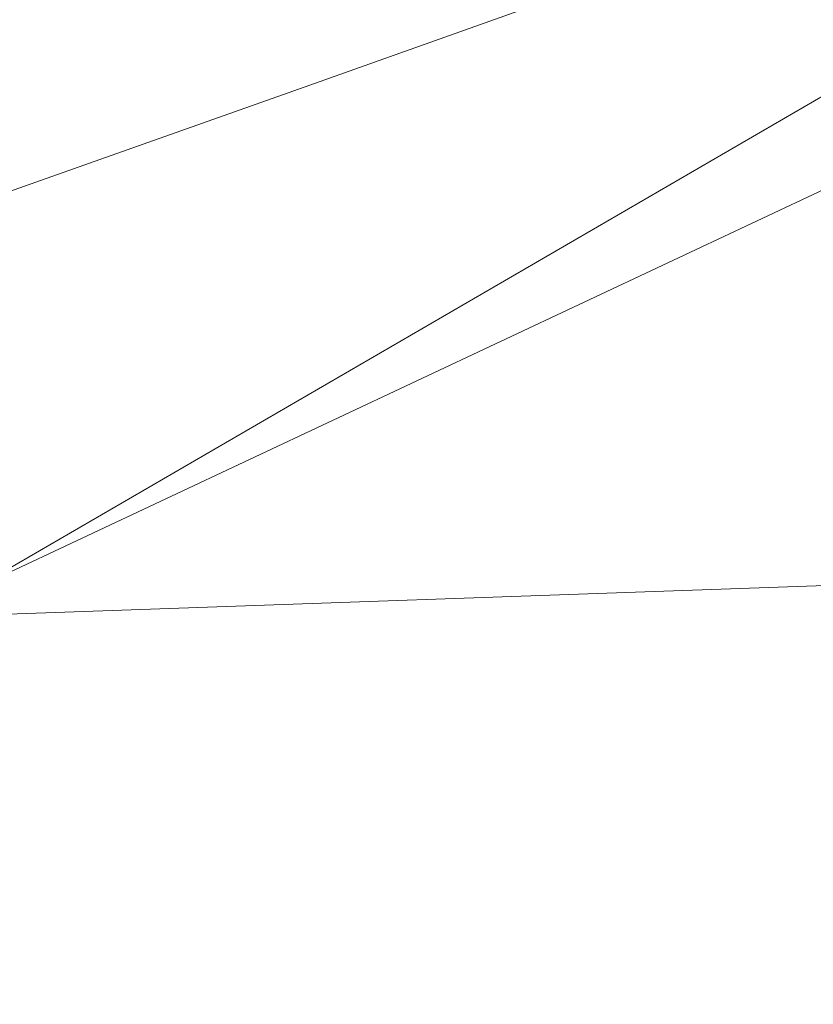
# Model space of a CAD drawing. Extents: x 1620613 to 1693141, y 557269 to 607790.
# Tile 533 of 656: x 1620848.55 to 1620849.9, y 607283.05 to 607284.72. Entities that reach past the tile are written whole.
import ezdxf

# ---------------------------------------------------------------- set-up
doc = ezdxf.new("R2010")
doc.units = 0
doc.header["$LTSCALE"] = 10
doc.header["$MEASUREMENT"] = 0
doc.linetypes.add('DGN Style 2', pattern=[7.346996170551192, 4.408197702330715, -2.938798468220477])
doc.linetypes.add('DGN Style 3', pattern=[10.28579463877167, 7.346996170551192, -2.938798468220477])
for name, color, linetype, lineweight in [('DR_X_Text', 7, 'Continuous', 0), ('DT_X_Contour_Minor', 136, 'DGN Style 3', 0), ('SV_X_Top_of_Bank', 97, 'DGN Style 2', 0), ('XS_X_Ground_Line', 92, 'DGN Style 3', 13)]:
    doc.layers.add(name, color=color, linetype=linetype, lineweight=lineweight)
doc.styles.get("Standard").update_dxf_attribs({"font": 'arial.ttf'})
doc.styles.add('Style-Arial', font='arial.ttf')
doc.dimstyles.get("Standard").update_dxf_attribs({"dimtxt": 0.18, "dimasz": 0.18, "dimexe": 0.18, "dimexo": 0.0625, "dimgap": 0.09, "dimtad": 0, "dimtih": 1, "dimtoh": 1, "dimdec": 4, "dimzin": 0, "dimdsep": 46, "dimtxsty": 'Standard', "dimcen": 0.09, "dimadec": 0, "dimazin": 0, "dimtfac": 1, "dimtdec": 4, "dimtofl": 0, "dimtmove": 0, "dimatfit": 3, "dimfxl": 1, "dimtolj": 1, "dimtzin": 0, "dimarcsym": 0})

# ---------------------------------------------------------------- blocks, each defined once
blk = doc.blocks.new('*U1004')
at = {"layer": 'DT_X_Contour_Minor', "transparency": 33554559, "flags": 128}
for points, elevation in [([(-28.66335585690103, 51.7220972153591), (-29.30004596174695, 51.26892201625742), (-29.42493632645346, 51.18009445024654), (-29.52674023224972, 51.10782969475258), (-29.60545768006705, 51.05212774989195), (-29.66108866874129, 51.01298861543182), (-29.77865602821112, 50.93070133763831), (-29.85936793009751, 50.86308585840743), (-30.01332811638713, 50.72195487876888), (-30.24053658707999, 50.50730839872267), (-30.54099334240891, 50.21914641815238), (-31.4398757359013, 49.35269380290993), (-31.75494705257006, 49.04151269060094), (-32.02599920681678, 48.7578088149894), (-32.25303219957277, 48.50158217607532), (-32.43604603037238, 48.27283277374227), (-32.86539069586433, 47.69947068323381), (-33.16645912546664, 47.39634373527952), (-33.74765591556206, 46.91698445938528), (-34.60898106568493, 46.26139285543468), (-35.75043457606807, 45.42956892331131), (-39.16781508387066, 42.9763953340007), (-40.31616411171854, 42.11306466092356), (-41.19817581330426, 41.36295283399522), (-41.81385018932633, 40.72605985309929), (-42.16318723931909, 40.20238571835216), (-42.73963627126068, 38.95687982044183), (-42.90612817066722, 38.49162199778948), (-42.97326709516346, 38.02997795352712), (-42.94105304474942, 37.57194768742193), (-42.8094860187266, 37.1175311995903), (-41.96368295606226, 35.00535307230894), (-42.23085186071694, 34.86301205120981), (-42.26887846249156, 34.84078360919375), (-42.26845730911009, 34.83510157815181), (-42.22958840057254, 34.84596595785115), (-42.15227173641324, 34.87337674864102), (-41.70174920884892, 35.03990206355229), (-41.55750328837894, 34.74459908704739), (-41.52192420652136, 34.67397008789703), (-41.47700664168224, 34.58864150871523), (-41.4227505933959, 34.48861334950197), (-41.35915606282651, 34.37388561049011), (-41.04059179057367, 33.80419047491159), (-41.33739384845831, 33.50739783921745), (-41.41715527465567, 33.43902560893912), (-41.52923867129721, 33.36110576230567), (-41.67364403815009, 33.27363829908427), (-41.85037137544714, 33.17662321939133), (-42.36474023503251, 32.90518618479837), (-42.53114278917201, 32.8148543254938), (-42.64457380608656, 32.7474365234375), (-42.70503328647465, 32.70293277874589), (-42.71252122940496, 32.68134309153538), (-42.66186036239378, 32.65432266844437), (-42.67755569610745, 32.63433251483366), (-42.7626373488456, 32.59462737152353), (-42.91710532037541, 32.53520723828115), (-43.14095960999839, 32.45607211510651), (-43.83041947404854, 32.2187584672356), (-44.07882419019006, 32.13194548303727), (-44.30694344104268, 32.04949176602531), (-44.51477722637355, 31.9713973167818), (-44.70232554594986, 31.8976621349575), (-45.17540711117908, 31.70684733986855), (-45.33285409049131, 31.64297570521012), (-45.4503838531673, 31.59447189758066), (-45.52799640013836, 31.56133591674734), (-45.56569173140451, 31.54356776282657), (-45.61298965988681, 31.5166764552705), (-45.67505008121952, 31.48527686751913), (-45.82575790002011, 31.41124658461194), (-46.06511311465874, 31.29458560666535), (-46.39311572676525, 31.1352939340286), (-47.38598588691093, 30.65367521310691), (-47.77893061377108, 30.46683042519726), (-48.21311217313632, 30.26751010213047), (-48.68853056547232, 30.05571424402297), (-49.20518579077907, 29.83144285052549), (-50.63791550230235, 29.21675175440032), (-51.19786635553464, 28.97640033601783), (-51.80317163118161, 28.71636440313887), (-52.45383132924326, 28.4366439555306), (-53.14984545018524, 28.13723899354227), (-55.06635566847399, 27.31257974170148), (-55.97075848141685, 26.91826044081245), (-57.24658425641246, 26.35379697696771), (-58.89383299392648, 25.61918935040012), (-60.91250469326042, 24.71443756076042), (-66.79085984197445, 22.07490723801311), (-68.81696076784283, 21.16555793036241), (-70.48649718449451, 20.41715774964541), (-71.79946909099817, 19.8297066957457), (-72.75587648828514, 19.40320476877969), (-74.83087686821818, 18.4804651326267), (-75.80085483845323, 18.04787272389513), (-77.15453846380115, 17.44215022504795), (-78.89192774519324, 16.66329763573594), (-81.01302268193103, 15.71131495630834), (-87.18088338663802, 12.94185435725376), (-89.27493008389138, 12.00123585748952), (-90.93117464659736, 11.25647580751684), (-92.14961707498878, 10.70757420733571), (-92.93025736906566, 10.35453105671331), (-94.42822864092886, 9.674227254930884), (-94.98931266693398, 9.419668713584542), (-95.5490862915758, 9.16622094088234), (-96.10754951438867, 8.913883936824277), (-96.66470233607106, 8.662657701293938), (-98.14869599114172, 7.994202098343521), (-98.72580298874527, 7.734375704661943), (-99.34412873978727, 7.456238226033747), (-100.0036732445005, 7.159789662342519), (-100.7044365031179, 6.845030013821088), (-102.6280968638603, 5.981256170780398), (-103.2917161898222, 5.682352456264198), (-103.8398288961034, 5.433471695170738), (-104.2724349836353, 5.234613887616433), (-104.5895344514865, 5.085779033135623), (-105.281124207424, 4.755583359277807), (-105.5584339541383, 4.62387002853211), (-105.871670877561, 4.476376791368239), (-106.2208349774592, 4.313103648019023), (-106.6059262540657, 4.134050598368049), (-107.6807392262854, 3.635535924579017), (-108.0726961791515, 3.454136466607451), (-108.4424573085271, 3.283824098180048), (-108.7900226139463, 3.124598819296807), (-109.1153920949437, 2.976460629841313), (-109.9534496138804, 2.596208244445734), (-110.2272938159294, 2.473625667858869), (-110.4202832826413, 2.391067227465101), (-110.5324180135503, 2.348532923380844), (-110.5636980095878, 2.346022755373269), (-110.5393050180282, 2.392694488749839), (-110.5549674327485, 2.396755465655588), (-110.6202494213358, 2.37393459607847), (-110.7351509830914, 2.324231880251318), (-110.8996721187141, 2.247647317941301), (-111.4045545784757, 2.007579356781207), (-111.5737221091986, 1.9283707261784), (-111.7025628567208, 1.870795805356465), (-111.7910768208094, 1.834854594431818), (-111.8392640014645, 1.820547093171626), (-111.9139941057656, 1.811238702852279), (-111.961769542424, 1.796551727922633), (-112.049048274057, 1.759472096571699), (-112.1758303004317, 1.699999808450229), (-112.342115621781, 1.618134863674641), (-112.8382142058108, 1.369971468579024), (-113.0243978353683, 1.276749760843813), (-113.2108747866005, 1.183207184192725), (-113.3976450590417, 1.089343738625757), (-113.5847086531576, 0.9951594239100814), (-114.0839359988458, 0.7435734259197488), (-114.2528334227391, 0.6691401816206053), (-114.3851051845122, 0.6345299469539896), (-114.4807512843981, 0.6397427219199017), (-114.539771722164, 0.6847785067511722), (-114.6483253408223, 0.8579712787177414), (-114.6869702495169, 0.918884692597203), (-114.7214897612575, 0.9717303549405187), (-114.7518838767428, 1.016508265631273), (-114.7781525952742, 1.053218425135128), (-114.8911140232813, 1.205707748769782), (-115.3542570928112, 1.299337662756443), (-115.490773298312, 1.282905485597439), (-115.7018320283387, 1.193481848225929), (-115.9874332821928, 1.031066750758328), (-116.3475770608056, 0.7956601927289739), (-117.4073505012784, 0.07058742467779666), (-117.7788057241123, -0.2034798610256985), (-118.0983413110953, -0.4818771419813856), (-118.3659572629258, -0.7646044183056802), (-118.5816535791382, -1.051661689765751), (-119.0876175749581, -1.822921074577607), (-119.2910777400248, -2.112563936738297), (-119.5219852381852, -2.403047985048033), (-119.7803400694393, -2.6943732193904), (-120.0661422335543, -2.986539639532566), (-120.8648777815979, -3.766771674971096), (-121.3225887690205, -4.137671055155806), (-122.0966700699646, -4.665195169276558), (-123.1871216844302, -5.349344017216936), (-124.5939436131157, -6.190117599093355), (-128.767295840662, -8.641013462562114), (-130.2369261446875, -9.505103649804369), (-131.5158028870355, -10.25920231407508), (-132.6039260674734, -10.90330945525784), (-133.501295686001, -11.43742507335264), (-135.6399432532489, -12.71507802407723), (-136.3582963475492, -13.14499497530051), (-136.909369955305, -13.47650611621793), (-137.2931640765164, -13.70961144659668), (-137.5096787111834, -13.84431096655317), (-137.8640117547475, -14.07230193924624), (-138.2383458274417, -14.31316231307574), (-139.0955982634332, -14.86475020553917), (-140.4357690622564, -15.72706561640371), (-142.2588582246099, -16.90010854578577), (-147.7643204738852, -20.44252638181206), (-149.7222287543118, -21.68669164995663), (-151.4668569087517, -22.7623740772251), (-152.9982049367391, -23.66957366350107), (-154.3162728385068, -24.40829040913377), (-157.5467470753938, -26.15355794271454), (-158.6090805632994, -26.72762390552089), (-159.3732253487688, -27.14087114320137), (-159.8391814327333, -27.39329965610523), (-160.0069488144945, -27.48490944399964), (-160.05674356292, -27.51477724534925), (-160.0897382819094, -27.53356989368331), (-160.1513763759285, -27.56754698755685), (-160.2416578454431, -27.6167085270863), (-160.3605826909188, -27.68105451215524), (-160.7159067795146, -27.87288973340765), (-160.9950793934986, -28.03800213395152), (-161.5661041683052, -28.38946291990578), (-162.4289811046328, -28.92727209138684), (-163.5837102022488, -29.65142964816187), (-167.0521240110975, -31.83098098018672), (-168.3330390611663, -32.63164036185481), (-169.5744738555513, -33.39895500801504), (-170.7764283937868, -34.13292491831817), (-171.9389026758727, -34.83355009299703), (-174.9861937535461, -36.65742424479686), (-176.1557057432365, -37.33081155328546), (-177.3787734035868, -37.98306786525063), (-178.6553967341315, -38.61419318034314), (-179.9855757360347, -39.22418749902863), (-183.604127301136, -40.82266435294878), (-184.953786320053, -41.41113715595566), (-186.2888497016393, -41.97769792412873), (-187.6093174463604, -42.52234665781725), (-188.9151895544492, -43.04508335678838), (-192.378054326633, -44.40983184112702), (-193.6907164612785, -44.93266471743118), (-195.0315542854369, -45.47760198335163), (-196.4005677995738, -46.04464363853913), (-197.7977570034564, -46.6337896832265), (-201.5611624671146, -48.23431832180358), (-202.8068933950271, -48.76405462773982), (-203.7215320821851, -49.15286706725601), (-204.3050785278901, -49.4007556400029), (-204.557532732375, -49.50772034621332), (-204.7892876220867, -49.60506107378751), (-205.122084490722, -49.7448410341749), (-205.9466589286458, -50.09117536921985), (-207.2630109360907, -50.64406407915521), (-209.0711405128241, -51.40350716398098), (-214.5485228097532, -53.70409455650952), (-216.4640158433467, -54.50409027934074), (-218.1024582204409, -55.17863690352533), (-219.4638499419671, -55.72773442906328), (-220.5481910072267, -56.15138285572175), (-223.0703663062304, -57.11384652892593), (-223.9168219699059, -57.43714301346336), (-224.5645574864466, -57.68518471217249), (-225.0135728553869, -57.85797162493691), (-225.2638680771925, -57.95550375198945), (-225.6663618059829, -58.11524970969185), (-225.9325421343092, -58.21920330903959), (-226.429212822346, -58.41125463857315), (-227.1563738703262, -58.69140369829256), (-228.1140252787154, -59.05965048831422), (-230.9750828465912, -60.15910556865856), (-232.2341146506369, -60.64783893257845), (-233.8654168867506, -61.28944771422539), (-235.8689895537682, -62.08393191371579), (-238.244832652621, -63.03129153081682), (-245.0767748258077, -65.76141773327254), (-247.3358571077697, -66.66393429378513), (-248.9891473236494, -67.32388932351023), (-250.0366454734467, -67.74128282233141), (-250.4783515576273, -67.9161147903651), (-250.8485116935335, -68.05891799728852), (-251.1604747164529, -68.15815091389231), (-251.8187436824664, -68.34874725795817), (-252.8233185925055, -68.63070702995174), (-254.1741994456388, -69.00403022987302), (-258.2382896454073, -70.1213766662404), (-259.91491875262, -70.53719098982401), (-261.8967384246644, -70.9466241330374), (-264.1837486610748, -71.34967609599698), (-266.7759494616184, -71.74634687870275), (-274.0954056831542, -72.79562739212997), (-275.3482357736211, -73.53251449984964), (-273.6171338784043, -74.9562154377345), (-268.9020999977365, -77.06673020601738), (-261.203134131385, -79.86405880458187), (-236.6939825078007, -88.23935350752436), (-228.6428515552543, -90.981510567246), (-222.8713224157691, -92.92651071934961), (-219.3793950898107, -94.07435396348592), (-218.1670695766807, -94.42504030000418), (-217.9736706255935, -94.29732798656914), (-217.8612127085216, -94.28280657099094), (-217.6688881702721, -94.33502655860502), (-217.3966970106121, -94.45398794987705), (-217.0446392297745, -94.63969074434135), (-215.9993296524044, -95.22388673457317), (-215.6384696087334, -95.41272896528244), (-215.3398716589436, -95.54110866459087), (-215.1035358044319, -95.60902583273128), (-214.9294620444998, -95.61648046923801), (-214.2623960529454, -95.51018953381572), (-212.4236245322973, -94.90701760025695), (-211.3693692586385, -95.27248518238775), (-208.9946483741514, -96.62739018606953), (-205.2994618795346, -98.9717326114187), (-200.2838097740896, -102.305512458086), (-185.1481166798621, -112.5148419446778), (-180.6644119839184, -115.3006257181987), (-178.5650677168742, -116.0009799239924), (-178.8500838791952, -114.6159045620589), (-181.5194604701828, -111.1453996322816), (-191.8169452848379, -99.1101470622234), (-195.1750249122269, -95.14225500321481), (-197.5261501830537, -92.26501825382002), (-198.8703210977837, -90.47843681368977), (-199.2075376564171, -89.7825106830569), (-198.4316547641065, -89.0797177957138), (-195.4061593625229, -87.93956867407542), (-194.7024538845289, -87.65115346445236), (-193.8879783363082, -87.27454317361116), (-192.9627327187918, -86.8097378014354), (-191.9267170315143, -86.25673734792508), (-189.0163151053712, -84.6644760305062), (-187.885862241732, -84.08033551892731), (-186.6773050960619, -83.52210997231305), (-185.3906436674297, -82.98979939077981), (-184.0258779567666, -82.48340377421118), (-180.2823636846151, -81.167568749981), (-179.0181060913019, -80.7215757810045), (-178.0329690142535, -80.37047314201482), (-177.3269524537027, -80.11426083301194), (-176.9000564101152, -79.95293885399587), (-176.1338276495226, -79.64926735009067), (-175.8762315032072, -79.54731187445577), (-175.6781146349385, -79.46919907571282), (-175.5394770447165, -79.4149289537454), (-175.4603187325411, -79.3845015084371), (-175.3285356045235, -79.33515189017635), (-174.8662217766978, -79.15331559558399), (-173.5781176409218, -78.64481892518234), (-171.4642231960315, -77.80966187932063), (-168.5245384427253, -76.64784445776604), (-159.584325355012, -73.11411749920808), (-156.6458573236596, -71.9527562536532), (-154.5356130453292, -71.11896773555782), (-153.2535925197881, -70.61275194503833), (-152.7997957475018, -70.43410888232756), (-152.6939693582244, -70.39449101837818), (-152.6463643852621, -70.37338774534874), (-152.5829192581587, -70.33979132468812), (-152.503633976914, -70.2937017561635), (-152.408508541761, -70.23511903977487), (-152.1337205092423, -70.06224093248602), (-152.0269385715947, -69.99821415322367), (-151.9126837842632, -69.93579239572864), (-151.7909561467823, -69.87497566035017), (-151.6617556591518, -69.81576394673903), (-151.307257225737, -69.6600060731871), (-150.7865892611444, -69.44654054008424), (-149.4904591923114, -68.92296234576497), (-147.4188670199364, -68.08927149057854), (-144.5718127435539, -66.94546797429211), (-135.9457185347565, -63.48184171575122), (-133.0872926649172, -62.33768157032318), (-130.9815857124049, -61.50292082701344), (-129.6285976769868, -60.97755948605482), (-129.0283285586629, -60.76159754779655), (-128.4312361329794, -60.59823158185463), (-128.1976767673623, -60.5043540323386), (-127.9448179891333, -60.34524585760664), (-127.6726597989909, -60.12090705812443), (-127.3812021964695, -59.83133763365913), (-125.9760347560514, -58.32780886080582), (-125.8161657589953, -58.21285156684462), (-125.7512496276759, -58.17585428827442), (-125.6250165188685, -58.1141298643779), (-125.4374664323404, -58.02767829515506), (-125.1885993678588, -57.91649958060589), (-124.4431978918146, -57.58705348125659), (-124.1611560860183, -57.4587819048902), (-123.8740817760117, -57.32105175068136), (-123.5819749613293, -57.17386301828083), (-123.2848356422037, -57.01721570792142), (-122.485754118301, -56.5868781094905), (-122.2091005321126, -56.43948820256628), (-121.978450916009, -56.32007168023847), (-121.7938052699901, -56.2286285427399), (-121.6551635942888, -56.16515879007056), (-121.1155117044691, -55.93423784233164), (-120.8633052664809, -55.59544713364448), (-120.8215244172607, -55.51844386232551), (-120.8042703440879, -55.43263006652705), (-120.8115430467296, -55.33800574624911), (-120.843342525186, -55.23457090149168), (-120.9608435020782, -54.94699728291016), (-121.000999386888, -54.84809745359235), (-121.0333413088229, -54.767078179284), (-121.0578692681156, -54.70393946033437), (-121.0745832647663, -54.65868129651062), (-121.134349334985, -54.48919782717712), (-120.8391535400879, -54.3255671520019), (-120.7496332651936, -54.27642424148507), (-120.6075849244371, -54.19912294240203), (-120.4130085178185, -54.09366325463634), (-120.165904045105, -53.96004517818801), (-119.4369213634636, -53.56618578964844), (-119.1930260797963, -53.43487928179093), (-119.0080772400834, -53.33635429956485), (-118.8820748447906, -53.2706108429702), (-118.8150188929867, -53.23764891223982), (-118.7147982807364, -53.19345913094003), (-118.6559550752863, -53.16767004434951), (-118.5545909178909, -53.12344512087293), (-118.4107058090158, -53.06078436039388), (-118.2242997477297, -52.97968776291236), (-117.6705223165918, -52.73884905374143), (-117.4885509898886, -52.65940803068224), (-117.3579700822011, -52.60171399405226), (-117.278779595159, -52.56576694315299), (-117.2509795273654, -52.55156687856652), (-117.2453665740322, -52.54269602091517), (-117.2033268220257, -52.52277257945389), (-117.0814172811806, -52.4696553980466), (-116.879637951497, -52.38334447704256), (-116.597988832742, -52.26383981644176), (-115.7404314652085, -51.90090240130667), (-115.3795960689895, -51.74519667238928), (-114.9402579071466, -51.55028254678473), (-114.4224169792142, -51.316160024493), (-113.8260732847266, -51.04282910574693), (-112.1311530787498, -50.26166879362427), (-111.4732828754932, -49.95998472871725), (-110.7708624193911, -49.64080276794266), (-110.0238917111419, -49.30412291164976), (-109.2323707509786, -48.94994515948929), (-107.0622478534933, -47.98214062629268), (-106.2708308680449, -47.62965386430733), (-105.524172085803, -47.29804697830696), (-104.8222715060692, -46.98731996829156), (-104.1651291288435, -46.6974728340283), (-102.4724270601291, -45.95238697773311), (-101.6161663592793, -45.57374351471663), (-100.3169108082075, -44.99662751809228), (-98.57466040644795, -44.22103898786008), (-96.38941515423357, -43.2469779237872), (-89.97143468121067, -40.38485170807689), (-87.75575667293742, -39.39607936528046), (-85.9222080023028, -38.57635699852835), (-84.47078867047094, -37.92568460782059), (-83.4014986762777, -37.44406219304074), (-81.05956447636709, -36.38513572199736), (-80.23220259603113, -36.01111022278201), (-79.50656760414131, -35.68322857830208), (-78.88265950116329, -35.40149078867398), (-78.36047828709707, -35.16589685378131), (-77.10363090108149, -34.59917150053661), (-76.39172531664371, -34.27964198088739), (-75.1986441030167, -33.74609743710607), (-73.52438726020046, -32.99853786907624), (-71.36895478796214, -32.03696327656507), (-64.97956735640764, -29.18741099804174), (-62.83160034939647, -28.22902048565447), (-61.17973990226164, -27.49101315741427), (-60.02398601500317, -26.97338901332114), (-59.36433868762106, -26.67614805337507), (-58.26675456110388, -26.17734973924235), (-57.89447235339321, -26.00785803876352), (-57.60081382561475, -25.87348167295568), (-57.38577897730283, -25.77422064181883), (-57.24936780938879, -25.71007494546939), (-56.99043626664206, -25.58584020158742), (-56.85282068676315, -25.51876037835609), (-56.63417260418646, -25.41069696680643), (-56.33449201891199, -25.26164996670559), (-55.95377893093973, -25.07161937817), (-54.8305006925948, -24.51022635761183), (-54.42835901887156, -24.31061814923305), (-54.06439267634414, -24.13283828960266), (-53.73860166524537, -23.97688677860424), (-53.45098598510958, -23.84276361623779), (-52.73491127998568, -23.51420631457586), (-52.49968865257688, -23.40738071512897), (-52.33107679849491, -23.33332189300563), (-52.22907571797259, -23.2920298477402), (-52.19368541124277, -23.28350457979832), (-52.1881256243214, -23.30445956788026), (-52.1602433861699, -23.29867513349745), (-52.08076651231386, -23.26560558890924), (-51.94969500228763, -23.20525093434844), (-51.76702885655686, -23.11761116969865), (-51.21112628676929, -22.84752498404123), (-50.9964290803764, -22.74327124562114), (-50.76926438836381, -22.63307466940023), (-50.52963221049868, -22.5169352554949), (-50.27753254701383, -22.39485300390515), (-49.58864346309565, -22.06137654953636), (-49.37009269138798, -21.95659541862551), (-49.23110718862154, -21.89235936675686), (-49.17168695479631, -21.86866839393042), (-49.19183198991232, -21.88552250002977), (-49.35163910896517, -21.98452688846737), (-49.3771247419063, -22.00460700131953), (-49.33372630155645, -21.99059404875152), (-49.22144378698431, -21.94248803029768), (-49.04027719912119, -21.86028894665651), (-48.46532086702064, -21.59563396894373), (-48.25667408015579, -21.52164932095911), (-48.06195096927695, -21.49818661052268), (-47.88115153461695, -21.5252458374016), (-47.71427577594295, -21.6028270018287), (-47.28783865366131, -21.87707269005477), (-47.14352265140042, -21.97119530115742), (-47.03040248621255, -22.04787886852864), (-46.94847815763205, -22.10712339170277), (-46.89774966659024, -22.14892887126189), (-46.80406813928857, -22.23715809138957), (-46.77389289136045, -22.26847884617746), (-46.75362829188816, -22.29626919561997), (-46.74327434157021, -22.32052913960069), (-46.7428310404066, -22.34125867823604), (-46.76388714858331, -22.42975891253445), (-46.48259858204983, -22.47773711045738), (-46.3857663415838, -22.45273684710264), (-46.21582186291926, -22.35717397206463), (-45.97276514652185, -22.19104848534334), (-45.65659619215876, -21.95436038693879), (-44.71599599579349, -21.22910864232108), (-44.29573215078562, -20.9127490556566), (-43.74039076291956, -20.50760910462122), (-43.04997183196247, -20.01368878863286), (-42.22447535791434, -19.43098810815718), (-39.84304803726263, -17.75874580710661), (-39.00926831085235, -17.12909249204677), (-38.29399962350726, -16.49431427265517), (-37.6972419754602, -15.85441114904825), (-37.21899536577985, -15.20938312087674), (-36.10168579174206, -13.48247517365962), (-35.68341225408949, -12.89396085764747), (-35.26657382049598, -12.42359887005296), (-34.85117049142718, -12.07138921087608), (-34.4372022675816, -11.83733188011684), (-33.33520047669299, -11.37071543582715), (-32.96555148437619, -11.21419636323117), (-32.68310585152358, -11.09460147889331), (-32.48786357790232, -11.01193078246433), (-32.37982466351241, -10.96618427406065), (-32.20799203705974, -10.89342583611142), (-31.81004378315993, -10.61468690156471), (-30.74507349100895, -9.83303892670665), (-29.01308116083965, -8.548481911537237), (-26.61406679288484, -6.761015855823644), (-19.32733242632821, -1.323894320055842), (-16.91412359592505, 0.4734842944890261), (-15.13954787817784, 1.787778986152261), (-14.00360527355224, 2.618989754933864), (-13.50629578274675, 2.967116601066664), (-13.03164795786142, 3.251342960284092), (-12.84495030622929, 3.368106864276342), (-12.6408432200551, 3.505228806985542), (-12.41932669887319, 3.662708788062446), (-12.18040074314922, 3.840546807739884), (-11.520052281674, 4.341925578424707), (-11.00302574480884, 4.681154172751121), (-9.947207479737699, 5.322805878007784), (-8.352597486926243, 6.266880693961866), (-6.219195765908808, 7.513378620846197), (4.993859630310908, 14.0360228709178), (5.909814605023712, 14.30634518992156), (6.092026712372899, 14.36251355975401), (6.246110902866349, 14.41516624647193), (6.372067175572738, 14.46430325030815), (6.46989553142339, 14.50992457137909), (6.693267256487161, 14.62689385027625), (7.10172760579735, 14.73841521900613), (8.159579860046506, 14.98525236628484), (9.866824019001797, 15.36740529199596), (12.22346008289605, 15.88487399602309), (19.37367879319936, 17.44521157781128), (21.74557896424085, 17.89900309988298), (23.49861544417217, 18.09012447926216), (24.63278823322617, 18.01857571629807), (25.14809733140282, 17.68435681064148), (26.10885784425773, 15.51177158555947)], 2.600041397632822), ([(26.20711759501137, 13.9188573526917), (25.68069713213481, 15.10926152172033), (25.39834866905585, 15.29238694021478), (24.7769120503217, 15.33158998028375), (23.8163872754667, 15.22687064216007), (22.51677434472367, 14.97822892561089), (18.59902232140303, 14.12328784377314), (17.16249383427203, 13.76368026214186), (15.79122239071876, 13.32606332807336), (14.48520799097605, 12.81043704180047), (13.2444506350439, 12.21680140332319), (10.02277374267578, 10.52976056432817), (8.621341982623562, 9.874582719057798), (6.833304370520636, 9.174329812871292), (4.658660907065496, 8.429001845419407), (2.09741159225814, 7.638598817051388), (-5.248061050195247, 5.470757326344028), (-7.666497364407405, 4.756753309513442), (-9.412701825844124, 4.240622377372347), (-10.48667443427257, 3.922364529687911), (-10.88841518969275, 3.80197976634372), (-11.19466439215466, 3.701888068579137), (-12.27551514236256, 2.881237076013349), (-12.48074789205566, 2.725824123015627), (-12.63322439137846, 2.611292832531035), (-12.73294463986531, 2.537643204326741), (-12.77990863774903, 2.504875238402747), (-12.83480429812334, 2.472002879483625), (-13.21192511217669, 2.193261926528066), (-14.30211580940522, 1.381693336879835), (-16.10537638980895, 0.0372971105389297), (-18.62170685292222, -1.839926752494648), (-26.28268126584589, -7.556293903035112), (-28.801561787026, -9.434146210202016), (-30.61247253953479, -10.78042776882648), (-31.71541352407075, -11.59513857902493), (-32.11038474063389, -11.87827864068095), (-32.41258847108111, -12.00623962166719), (-32.82736367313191, -12.18186631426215), (-33.52830951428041, -12.47866515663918), (-33.7916206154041, -12.62754106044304), (-34.05584453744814, -12.8515696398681), (-34.32098128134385, -13.15075089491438), (-34.58703084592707, -13.52508482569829), (-35.29771344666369, -14.62351220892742), (-35.60190984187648, -15.03379258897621), (-35.98148707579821, -15.44081319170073), (-36.43644514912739, -15.84457401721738), (-36.96678406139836, -16.24507506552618), (-38.48152894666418, -17.30873149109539), (-39.09567329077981, -17.74804835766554), (-39.80204765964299, -18.26825663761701), (-40.60065205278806, -18.86935633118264), (-41.49148647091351, -19.55134743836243), (-43.99001828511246, -21.47784560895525), (-44.82986309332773, -22.10656410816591), (-45.47549865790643, -22.54784597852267), (-45.92692497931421, -22.80169121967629), (-46.18414205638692, -22.86809983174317), (-46.93133351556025, -22.74065455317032), (-46.87540182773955, -22.50556992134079), (-46.87657937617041, -22.45050570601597), (-46.90408274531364, -22.38606361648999), (-46.95791193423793, -22.31224365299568), (-47.03806694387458, -22.22904581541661), (-47.28691472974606, -21.99468108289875), (-47.37952144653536, -21.91073583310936), (-47.47070575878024, -21.83467363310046), (-47.56046766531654, -21.76649448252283), (-47.64880716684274, -21.70619838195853), (-47.88248263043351, -21.55591951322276), (-47.99218606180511, -21.52181250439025), (-48.14603975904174, -21.532200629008), (-48.34404372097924, -21.58708388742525), (-48.58619794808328, -21.68646227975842), (-49.29080957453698, -22.01079817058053), (-49.51283006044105, -22.11153352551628), (-49.65043279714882, -22.1704876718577), (-49.70361778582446, -22.18766060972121), (-49.67238502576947, -22.1630523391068), (-49.47654066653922, -22.04172200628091), (-49.43796392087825, -22.01434389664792), (-49.4691169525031, -22.02320731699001), (-49.56999976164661, -22.06831226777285), (-49.74061234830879, -22.1496587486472), (-50.28855228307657, -22.41490473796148), (-50.49733597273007, -22.51602385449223), (-50.71273209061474, -22.62044671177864), (-50.93474063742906, -22.72817331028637), (-51.16336161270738, -22.83920364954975), (-51.78183411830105, -23.13968954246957), (-51.98506035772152, -23.23719365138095), (-52.13088469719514, -23.30434155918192), (-52.21930713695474, -23.34113326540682), (-52.25032767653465, -23.34756877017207), (-52.25651324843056, -23.32425518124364), (-52.28779435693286, -23.33002689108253), (-52.37699850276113, -23.36482721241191), (-52.52412568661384, -23.42865614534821), (-52.72917590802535, -23.5215136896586), (-53.3532072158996, -23.80783862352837), (-53.61483403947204, -23.93020980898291), (-53.93169102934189, -24.08257966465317), (-54.30377818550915, -24.26494819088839), (-54.73109550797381, -24.47731538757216), (-55.94424858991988, -25.08362613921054), (-56.35287843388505, -25.28764043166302), (-56.66890315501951, -25.44495024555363), (-56.89232275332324, -25.55555558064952), (-57.02313722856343, -25.61945643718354), (-57.24850233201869, -25.72758608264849), (-57.36722991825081, -25.78341628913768), (-57.55438884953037, -25.86980967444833), (-57.80997912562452, -25.98676623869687), (-58.13400074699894, -26.13428598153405), (-59.08930019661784, -26.56842286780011), (-59.71904909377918, -26.85193426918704), (-60.89182119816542, -27.37686580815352), (-62.60761650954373, -28.14321748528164), (-64.86643502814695, -29.15098929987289), (-71.61398201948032, -32.16027432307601), (-73.87920481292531, -33.17077533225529), (-75.61421294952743, -33.94531459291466), (-76.81900642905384, -34.48389210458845), (-77.49358525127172, -34.78650786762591), (-78.58550923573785, -35.27886757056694), (-79.0391698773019, -35.48354689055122), (-79.58120881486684, -35.72831507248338), (-80.21162604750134, -36.01317211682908), (-80.93042157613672, -36.33811802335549), (-82.96504737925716, -37.25809225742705), (-83.95025415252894, -37.70159175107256), (-85.3799051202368, -38.34210955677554), (-87.25400028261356, -39.17964567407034), (-89.57253963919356, -40.21420010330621), (-96.34790351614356, -43.23570299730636), (-98.63987458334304, -44.25741981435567), (-100.4342648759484, -45.05644309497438), (-101.7310743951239, -45.6327728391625), (-102.5303031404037, -45.98640904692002), (-103.9981387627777, -46.63251421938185), (-104.5872551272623, -46.89245132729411), (-105.2537275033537, -47.1876837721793), (-105.9975558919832, -47.51821155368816), (-106.8187402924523, -47.88403467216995), (-109.1117067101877, -48.90662343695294), (-109.9480330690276, -49.28085002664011), (-110.7372873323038, -49.63658822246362), (-111.4794694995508, -49.97383802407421), (-112.1745795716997, -50.29259943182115), (-113.9654436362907, -51.11797866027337), (-114.5880840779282, -51.40362457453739), (-115.1128573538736, -51.64152789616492), (-115.5397634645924, -51.83168862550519), (-115.8688024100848, -51.97410676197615), (-116.6157500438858, -52.29023166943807), (-116.8611289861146, -52.39441334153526), (-117.0370550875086, -52.46986467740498), (-117.1435283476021, -52.51658567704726), (-117.1805487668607, -52.53457634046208), (-117.1866660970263, -52.54424432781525), (-117.2169642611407, -52.55972040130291), (-117.3032707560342, -52.59889763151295), (-117.445585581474, -52.66177601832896), (-117.6439087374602, -52.74835556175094), (-118.2474482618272, -53.01083588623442), (-118.4506046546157, -53.09921977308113), (-118.6074191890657, -53.16751119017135), (-118.7178918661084, -53.21571013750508), (-118.7820226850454, -53.24381661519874), (-118.8912490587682, -53.29197726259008), (-118.9430718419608, -53.31641530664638), (-119.0166204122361, -53.35360895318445), (-119.1118947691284, -53.40355820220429), (-119.2288949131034, -53.46626305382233), (-119.5698630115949, -53.65048346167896), (-119.70443662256, -53.72351004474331), (-119.8524313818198, -53.80442448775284), (-120.0138472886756, -53.89322679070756), (-120.1886843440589, -53.98991695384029), (-121.0359066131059, -54.45954272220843), (-120.8643758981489, -54.9459662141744), (-120.8282876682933, -55.04677970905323), (-120.7935361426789, -55.14075298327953), (-120.7601213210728, -55.22788603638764), (-120.7280432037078, -55.30817886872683), (-120.5814642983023, -55.66691823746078), (-120.5244335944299, -55.74748260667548), (-120.5221904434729, -55.76620428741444), (-120.5399027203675, -55.78784174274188), (-120.5775704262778, -55.81239497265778), (-120.6351935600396, -55.83986397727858), (-120.8154624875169, -55.91700235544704), (-120.9170570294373, -55.96517108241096), (-121.0866389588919, -56.05182347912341), (-121.3242082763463, -56.17695954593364), (-121.6297649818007, -56.34057928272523), (-123.2143335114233, -57.19393328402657), (-124.2521859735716, -57.97996593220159), (-124.4830878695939, -58.15246265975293), (-124.7309996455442, -58.33308170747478), (-124.9959213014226, -58.52182307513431), (-125.277852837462, -58.71868676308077), (-126.0523501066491, -59.25448635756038), (-126.3350750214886, -59.46089010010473), (-126.6023768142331, -59.67825163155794), (-126.8542554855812, -59.90657095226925), (-127.0907110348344, -60.14584806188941), (-127.7006950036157, -60.79853073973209), (-127.9165252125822, -61.01698211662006), (-128.1065278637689, -61.18282423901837), (-128.2707029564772, -61.29605710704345), (-128.4090504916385, -61.35668072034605), (-128.7435405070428, -61.44819801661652), (-129.2785413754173, -61.64897582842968), (-130.6326764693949, -62.18267129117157), (-132.805945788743, -63.04928440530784), (-135.7983493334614, -64.24881517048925), (-144.87027108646, -67.89145407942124), (-147.8506215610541, -69.08828821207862), (-149.9877316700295, -69.94681142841), (-151.2816014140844, -70.46702372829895), (-151.7322307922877, -70.64892511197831), (-151.8095886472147, -70.68291424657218), (-151.8377824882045, -70.69583529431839), (-151.8643456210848, -70.70910658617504), (-151.8892780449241, -70.72272812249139), (-151.9125797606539, -70.73669990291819), (-151.9725433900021, -70.77442497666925), (-151.9933014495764, -70.78720876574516), (-152.0106029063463, -70.7972663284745), (-152.0244477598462, -70.80459766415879), (-152.0348360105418, -70.80920277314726), (-152.0579292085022, -70.81784809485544), (-152.1847977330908, -70.86783607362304), (-152.5480834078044, -71.01131601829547), (-153.1477862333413, -71.24828792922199), (-153.9839062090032, -71.57875180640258), (-158.4374394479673, -73.33906448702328), (-165.267651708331, -78.23188970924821), (-166.5697526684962, -79.15484386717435), (-167.548821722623, -79.82678124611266), (-168.2048588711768, -80.24770184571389), (-168.5378641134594, -80.41760566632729), (-168.9951688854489, -80.53599348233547), (-169.1640747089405, -80.58744008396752), (-169.32781360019, -80.6529890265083), (-169.4863855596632, -80.73264031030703), (-169.6397905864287, -80.82639393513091), (-170.0419814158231, -81.0952067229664), (-170.3488064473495, -81.18950923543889), (-170.9676384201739, -81.270807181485), (-171.898477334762, -81.3391005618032), (-173.1413231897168, -81.39438937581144), (-179.6692867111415, -81.62205985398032), (-184.4929795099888, -83.31757467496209), (-185.5406734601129, -83.71385566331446), (-186.6164583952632, -84.17604941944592), (-187.7203343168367, -84.70415594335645), (-188.8523012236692, -85.29817523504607), (-191.9083342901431, -86.97011036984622), (-192.9309267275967, -87.52618756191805), (-193.7066792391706, -87.94046778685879), (-194.2355918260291, -88.21295104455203), (-194.5176644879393, -88.3436373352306), (-195.2580437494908, -88.62264710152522), (-195.4479126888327, -88.79462993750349), (-194.6703188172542, -89.77730286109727), (-192.2561647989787, -92.65161470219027), (-188.2054506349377, -97.41756546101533), (-182.5181763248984, -104.0751551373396), (-165.1700313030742, -124.350912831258), (-160.4049457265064, -130.3784305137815), (-159.1207977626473, -133.2541652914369), (-161.3175874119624, -132.9781171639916), (-166.9953146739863, -129.5502861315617), (-186.7771708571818, -116.2070261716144), (-193.3625494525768, -111.7809091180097), (-198.2822931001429, -108.5100029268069), (-201.5364018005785, -106.3943075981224), (-203.124875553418, -105.4338231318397), (-206.6512715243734, -103.6470543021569)], 3.000041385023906)]:
    blk.add_lwpolyline(points, dxfattribs=dict(at, elevation=elevation))
blk = doc.blocks.new('TerminatorOpen_0.5')
at = {"color": 0, "linetype": 'ByBlock', "lineweight": -2}
for q in [(-1, 0.25), (-1, 0), (-1, -0.25)]:
    blk.add_line((0, 0), q, dxfattribs=at)

msp = doc.modelspace()

# ---------------------------------------------------------------- linework, layer by layer
at = {"layer": 'SV_X_Top_of_Bank', "extrusion": (0.168901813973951, -0.4467975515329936, 0.8785465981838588), "elevation": 3356.978483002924, "flags": 128}
msp.add_lwpolyline([(1730947.770607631, -3965.265990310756), (1730946.805849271, -3964.96904812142), (1730946.663359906, -3964.804005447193), (1730941.67030618, -3965.055207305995), (1730939.350192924, -3965.361981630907), (1730937.749893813, -3967.172645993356), (1730926.574366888, -3968.532772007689), (1730874.446998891, -3968.466137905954), (1730864.586120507, -3969.339779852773), (1730855.732144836, -3969.748913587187), (1730845.815665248, -3968.420788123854), (1730844.088985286, -3969.592587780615), (1730838.536446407, -3969.077424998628), (1730833.231231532, -3969.713117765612)], dxfattribs=at)
at = {"layer": 'XS_X_Ground_Line'}
msp.add_polyline3d([(1620748.095000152, 607291.7848107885, 1053.2428), (1620779.569000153, 607288.790110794, 1049.705200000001), (1620808.741000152, 607301.6346107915, 1050.297), (1620814.860000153, 607301.8937107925, 1045.258), (1620812.283100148, 607290.972910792, 1044.117), (1620815.493600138, 607284.813310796, 1044.985400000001), (1620812.734000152, 607269.0318107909, 1053.545699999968), (1620817.164000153, 607272.3163107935, 1052.106900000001), (1620822.663000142, 607273.4724107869, 1052.6158), (1620823.777000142, 607275.4086107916, 1052.462400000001), (1620833.831000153, 607276.8566107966, 1053.729599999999), (1620842.089000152, 607280.050810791, 1054.4615), (1620850.734000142, 607285.0688107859, 1053.2798), (1620880.059000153, 607282.7307107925, 1054.411), (1620881.962000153, 607280.4428107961, 1054.711700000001), (1620895.902000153, 607261.523010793, 1055.1082), (1620889.382000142, 607213.696010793, 1053.849200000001)], dxfattribs=at)

# ---------------------------------------------------------------- block references
at = {"layer": 'DT_X_Contour_Minor', "transparency": 33554559}
msp.add_blockref('*U1004', (1621028.060791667, 607365.3311666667, 1050.599958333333), dxfattribs=at)

# ---------------------------------------------------------------- leaders
at = {"layer": 'DR_X_Text', "annotation_type": 0, "has_hookline": 1, "hookline_direction": 1}
msp.add_leader([(1620881.245000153, 607312.333310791, 1046.267599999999), (1620804.679557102, 607276.0227453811, 1046.267599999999), (1620803.279557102, 607276.0227453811, 1046.267599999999)], dimstyle='Standard', override={"dimscale": 10, "dimtxt": 0.14, "dimasz": 0.14, "dimgap": 0.07000000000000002, "dimtad": 0, "dimtxsty": 'Style-Arial', "dimldrblk": 'TerminatorOpen_0.5'}, dxfattribs=at)

doc.saveas('drawing.dxf')
